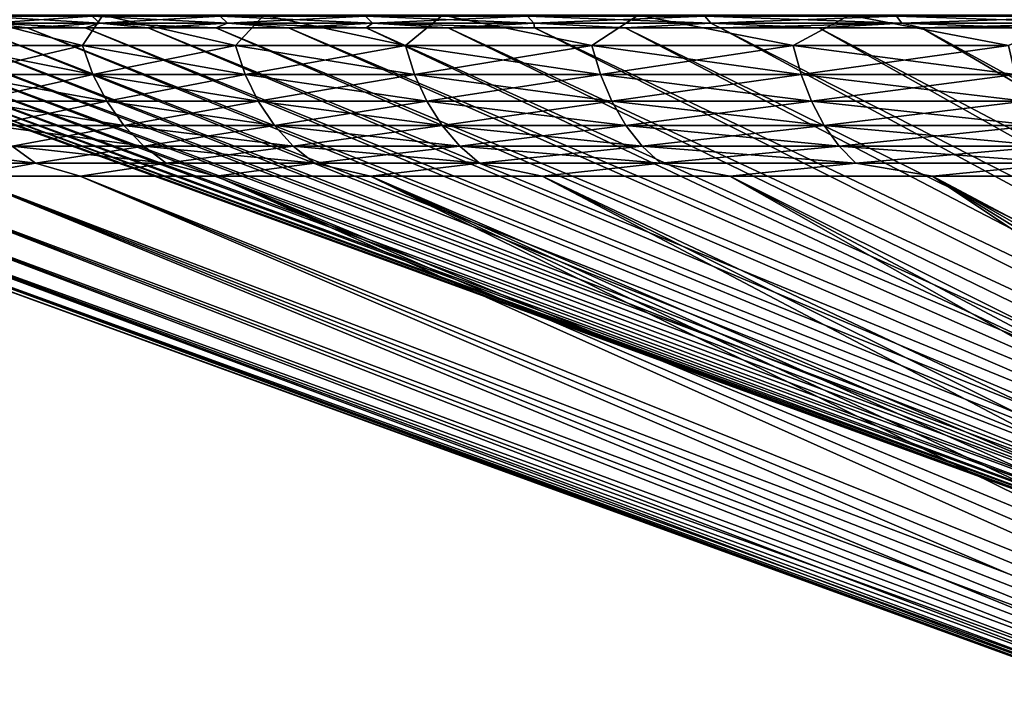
# Model space of a CAD drawing. Header units: metres. Extents: x -109 to 109, y -78 to 121.
# Tile 278 of 656: x -103.94 to -94.58, y 109.99 to 116.52. Entities that reach past the tile are written whole.
import ezdxf

# ---------------------------------------------------------------- set-up
doc = ezdxf.new("R2010")
doc.units = ezdxf.units.M
doc.layers.add('solid_508554_SW0001', color=7, linetype='CONTINUOUS')

msp = doc.modelspace()

# ---------------------------------------------------------------- linework, layer by layer
at = {"layer": 'solid_508554_SW0001'}
for points in [[(-104.617134, 116.274529, -46.757008), (-104.491623, 116.562782, -47.148308), (-103.338509, 116.274529, -48.971645)], [(-103.338509, 116.274529, -15.028354), (-104.491623, 116.562782, -16.851694), (-104.617134, 116.274529, -17.24299)], [(-103.338509, 116.274529, -48.971645), (-104.491623, 116.562782, -47.148308), (-103.145081, 116.562782, -49.408096)], [(-103.338509, 116.274529, -15.028354), (-103.145081, 116.562782, -14.591904), (-104.491623, 116.562782, -16.851694)], [(-104.212578, 116.486053, -20.192776), (-104.288422, 116.550484, -20.16046), (-103.245628, 116.550484, -17.962812)], [(-103.172623, 116.486053, -45.998875), (-103.245628, 116.550484, -46.037186), (-104.288422, 116.550484, -43.839539)], [(-104.212578, 116.486053, -43.807224), (-103.172623, 116.486053, -45.998875), (-104.288422, 116.550484, -43.839539)], [(-103.172623, 116.486053, -18.001127), (-104.212578, 116.486053, -20.192776), (-103.245628, 116.550484, -17.962812)], [(-103.338509, 116.274529, -48.971645), (-103.145081, 116.562782, -49.408096), (-101.885834, 116.274529, -51.076214)], [(-101.885834, 116.274529, -12.923785), (-103.145081, 116.562782, -14.591904), (-103.338509, 116.274529, -15.028354)], [(-103.172623, 116.486053, -18.001127), (-103.245628, 116.550484, -17.962812), (-102.029373, 116.550484, -15.856202)], [(-101.959694, 116.486053, -48.099735), (-102.029373, 116.550484, -48.143799), (-103.245628, 116.550484, -46.037186)], [(-103.172623, 116.486053, -45.998875), (-101.959694, 116.486053, -48.099735), (-103.245628, 116.550484, -46.037186)], [(-101.959694, 116.486053, -15.900266), (-103.172623, 116.486053, -18.001127), (-102.029373, 116.550484, -15.856202)], [(-101.885834, 116.274529, -51.076214), (-103.145081, 116.562782, -49.408096), (-101.616524, 116.562782, -51.548969)], [(-101.885834, 116.274529, -12.923785), (-101.616524, 116.562782, -12.451031), (-103.145081, 116.562782, -14.591904)], [(-101.959694, 116.486053, -15.900266), (-102.029373, 116.550484, -15.856202), (-100.647552, 116.550484, -13.85429)], [(-100.581642, 116.486053, -50.09618), (-100.647552, 116.550484, -50.14571), (-102.029373, 116.550484, -48.143799)], [(-101.959694, 116.486053, -48.099735), (-100.581642, 116.486053, -50.09618), (-102.029373, 116.550484, -48.143799)], [(-100.581642, 116.486053, -13.903818), (-101.959694, 116.486053, -15.900266), (-100.647552, 116.550484, -13.85429)], [(-101.885834, 116.274529, -51.076214), (-101.616524, 116.562782, -51.548969), (-100.268517, 116.274529, -53.057068)], [(-100.268517, 116.274529, -10.942932), (-101.616524, 116.562782, -12.451031), (-101.885834, 116.274529, -12.923785)], [(-100.268517, 116.274529, -53.057068), (-101.616524, 116.562782, -51.548969), (-99.916397, 116.562782, -53.556309)], [(-100.268517, 116.274529, -10.942932), (-99.916397, 116.562782, -10.443691), (-101.616524, 116.562782, -12.451031)], [(-100.581642, 116.486053, -13.903818), (-100.647552, 116.550484, -13.85429), (-99.109131, 116.550484, -11.97006)], [(-99.047417, 116.486053, -51.975269), (-99.109131, 116.550484, -52.029938), (-100.647552, 116.550484, -50.14571)], [(-100.581642, 116.486053, -50.09618), (-99.047417, 116.486053, -51.975269), (-100.647552, 116.550484, -50.14571)], [(-99.047417, 116.486053, -12.024732), (-100.581642, 116.486053, -13.903818), (-99.109131, 116.550484, -11.97006)], [(-100.268517, 116.274529, -53.057068), (-99.916397, 116.562782, -53.556309), (-98.497055, 116.274529, -54.901356)], [(-98.497055, 116.274529, -9.098643), (-99.916397, 116.562782, -10.443691), (-100.268517, 116.274529, -10.942932)], [(-98.497055, 116.274529, -54.901356), (-99.916397, 116.562782, -53.556309), (-98.056313, 116.562782, -55.416397)], [(-98.497055, 116.274529, -9.098643), (-98.056313, 116.562782, -8.583604), (-99.916397, 116.562782, -10.443691)], [(-99.047417, 116.486053, -12.024732), (-99.109131, 116.550484, -11.97006), (-97.424072, 116.550484, -10.215733)], [(-97.366959, 116.486053, -53.724808), (-97.424072, 116.550484, -53.784267), (-99.109131, 116.550484, -52.029938)], [(-99.047417, 116.486053, -51.975269), (-97.366959, 116.486053, -53.724808), (-99.109131, 116.550484, -52.029938)], [(-97.366959, 116.486053, -10.275192), (-99.047417, 116.486053, -12.024732), (-97.424072, 116.550484, -10.215733)], [(-98.497055, 116.274529, -54.901356), (-98.056313, 116.562782, -55.416397), (-96.582932, 116.274529, -56.597122)], [(-96.582932, 116.274529, -7.402878), (-98.056313, 116.562782, -8.583604), (-98.497055, 116.274529, -9.098643)], [(-96.582932, 116.274529, -56.597122), (-98.056313, 116.562782, -55.416397), (-96.048981, 116.562782, -57.11652)], [(-96.582932, 116.274529, -7.402878), (-96.048973, 116.562782, -6.883481), (-98.056313, 116.562782, -8.583604)], [(-97.366959, 116.486053, -10.275192), (-97.424072, 116.550484, -10.215733), (-95.603317, 116.550484, -8.602684)], [(-95.551178, 116.486053, -55.333454), (-95.603317, 116.550484, -55.397316), (-97.424072, 116.550484, -53.784267)], [(-97.366959, 116.486053, -53.724808), (-95.551178, 116.486053, -55.333454), (-97.424072, 116.550484, -53.784267)], [(-95.551178, 116.486053, -8.666546), (-97.366959, 116.486053, -10.275192), (-95.603317, 116.550484, -8.602684)], [(-96.582932, 116.274529, -56.597122), (-96.048981, 116.562782, -57.11652), (-94.538559, 116.274529, -58.133366)], [(-94.538559, 116.274529, -5.866634), (-96.048973, 116.562782, -6.883481), (-96.582932, 116.274529, -7.402878)], [(-94.538559, 116.274529, -58.133366), (-96.048981, 116.562782, -57.11652), (-93.908104, 116.562782, -58.645077)], [(-94.538559, 116.274529, -5.866634), (-93.908104, 116.562782, -5.354924), (-96.048973, 116.562782, -6.883481)], [(-95.551178, 116.486053, -8.666546), (-95.603317, 116.550484, -8.602684), (-93.658669, 116.550484, -7.141376)], [(-93.611839, 116.486053, -56.790775), (-93.658669, 116.550484, -56.858624), (-95.603317, 116.550484, -55.397316)], [(-95.551178, 116.486053, -55.333454), (-93.611839, 116.486053, -56.790775), (-95.603317, 116.550484, -55.397316)], [(-93.611839, 116.486053, -7.209227), (-95.551178, 116.486053, -8.666546), (-93.658669, 116.550484, -7.141376)], [(-106.529091, 116.440231, -32), (-92.692215, 111.404022, -32), (-92.672714, 111.404022, -32.794502)], [(-106.502029, 116.440231, -33.274456), (-106.529091, 116.440231, -32), (-92.672714, 111.404022, -32.794502)], [(-106.502029, 116.440231, -30.725546), (-92.692215, 111.404022, -32), (-106.529091, 116.440231, -32)], [(-106.420906, 116.440231, -34.546623), (-106.502029, 116.440231, -33.274456), (-92.672714, 111.404022, -32.794502)], [(-106.502029, 116.440231, -30.725546), (-92.672714, 111.404022, -31.205498), (-92.692215, 111.404022, -32)], [(-106.502029, 116.440231, -30.725546), (-106.420906, 116.440231, -29.453379), (-92.672714, 111.404022, -31.205498)], [(-106.420906, 116.440231, -34.546623), (-92.672714, 111.404022, -32.794502), (-92.61425, 111.404022, -33.587101)], [(-106.285866, 116.440231, -35.814209), (-106.420906, 116.440231, -34.546623), (-92.61425, 111.404022, -33.587101)], [(-106.420906, 116.440231, -29.453379), (-92.61425, 111.404022, -30.412899), (-92.672714, 111.404022, -31.205498)], [(-106.420906, 116.440231, -29.453379), (-106.285866, 116.440231, -28.185793), (-92.61425, 111.404022, -30.412899)], [(-106.285866, 116.440231, -35.814209), (-92.61425, 111.404022, -33.587101), (-92.51696, 111.404022, -34.375881)], [(-106.097153, 116.440231, -37.074921), (-106.285866, 116.440231, -35.814209), (-92.51696, 111.404022, -34.375881)], [(-106.285866, 116.440231, -28.185793), (-92.516968, 111.404022, -29.624121), (-92.61425, 111.404022, -30.412899)], [(-106.285866, 116.440231, -28.185793), (-106.097153, 116.440231, -26.925081), (-92.516968, 111.404022, -29.624121)], [(-106.097153, 116.440231, -37.074921), (-92.51696, 111.404022, -34.375881), (-92.381088, 111.404022, -35.158932)], [(-105.855095, 116.440231, -38.326485), (-106.097153, 116.440231, -37.074921), (-92.381088, 111.404022, -35.158932)], [(-106.097153, 116.440231, -26.925081), (-92.381096, 111.404022, -28.841068), (-92.516968, 111.404022, -29.624121)], [(-106.097153, 116.440231, -26.925081), (-105.855095, 116.440231, -25.673515), (-92.381096, 111.404022, -28.841068)], [(-105.855095, 116.440231, -38.326485), (-92.381088, 111.404022, -35.158932), (-92.206963, 111.404022, -35.934372)], [(-105.560143, 116.440231, -39.56665), (-105.855095, 116.440231, -38.326485), (-92.206963, 111.404022, -35.934372)], [(-105.855095, 116.440231, -25.673515), (-92.206963, 111.404022, -28.065626), (-92.381096, 111.404022, -28.841068)], [(-105.855095, 116.440231, -25.673515), (-105.560143, 116.440231, -24.433352), (-92.206963, 111.404022, -28.065626)], [(-105.560143, 116.440231, -39.56665), (-92.206963, 111.404022, -35.934372), (-91.994995, 111.404022, -36.700336)], [(-105.212822, 116.440231, -40.793182), (-105.560143, 116.440231, -39.56665), (-91.994995, 111.404022, -36.700336)], [(-105.560143, 116.440231, -24.433352), (-91.994995, 111.404022, -27.299665), (-92.206963, 111.404022, -28.065626)], [(-105.560143, 116.440231, -24.433352), (-105.212822, 116.440231, -23.206825), (-91.994995, 111.404022, -27.299665)], [(-105.212822, 116.440231, -40.793182), (-91.994995, 111.404022, -36.700336), (-91.745697, 111.404022, -37.454975)], [(-104.813759, 116.440231, -42.00386), (-105.212822, 116.440231, -40.793182), (-91.745697, 111.404022, -37.454975)], [(-105.212822, 116.440231, -23.206825), (-104.813759, 116.440231, -21.996141), (-91.994995, 111.404022, -27.299665)], [(-104.36367, 116.440231, -43.19651), (-104.813759, 116.440231, -42.00386), (-91.745697, 111.404022, -37.454975)], [(-104.813759, 116.440231, -21.996141), (-91.745697, 111.404022, -26.545025), (-91.994995, 111.404022, -27.299665)], [(-104.813759, 116.440231, -21.996141), (-104.36367, 116.440231, -20.803482), (-91.745697, 111.404022, -26.545025)], [(-104.212578, 116.486053, -43.807224), (-104.36367, 116.440231, -43.19651), (-103.86338, 116.440231, -44.36898)], [(-104.212578, 116.486053, -20.192776), (-103.863373, 116.440231, -19.631001), (-104.36367, 116.440231, -20.803482)], [(-104.36367, 116.440231, -43.19651), (-91.745697, 111.404022, -37.454975), (-91.459663, 111.404022, -38.196476)], [(-103.86338, 116.440231, -44.36898), (-104.36367, 116.440231, -43.19651), (-91.459663, 111.404022, -38.196476)], [(-104.36367, 116.440231, -20.803482), (-91.459671, 111.404022, -25.803526), (-91.745697, 111.404022, -26.545025)], [(-104.36367, 116.440231, -20.803482), (-103.863373, 116.440231, -19.631001), (-91.459671, 111.404022, -25.803526)], [(-104.212578, 116.486053, -43.807224), (-103.86338, 116.440231, -44.36898), (-103.313766, 116.440231, -45.519169)], [(-104.212578, 116.486053, -43.807224), (-103.313766, 116.440231, -45.519169), (-103.172623, 116.486053, -45.998875)], [(-103.172623, 116.486053, -18.001127), (-103.863373, 116.440231, -19.631001), (-104.212578, 116.486053, -20.192776)], [(-103.86338, 116.440231, -44.36898), (-91.459663, 111.404022, -38.196476), (-91.137604, 111.404022, -38.923046)], [(-103.313766, 116.440231, -45.519169), (-103.86338, 116.440231, -44.36898), (-91.137604, 111.404022, -38.923046)], [(-103.172623, 116.486053, -18.001127), (-103.313759, 116.440231, -18.48081), (-103.863373, 116.440231, -19.631001)], [(-103.863373, 116.440231, -19.631001), (-91.137604, 111.404022, -25.076956), (-91.459671, 111.404022, -25.803526)], [(-103.863373, 116.440231, -19.631001), (-103.313759, 116.440231, -18.48081), (-91.137604, 111.404022, -25.076956)], [(-103.172623, 116.486053, -45.998875), (-103.313766, 116.440231, -45.519169), (-102.715836, 116.440231, -46.645)], [(-103.313766, 116.440231, -45.519169), (-91.137604, 111.404022, -38.923046), (-90.780273, 111.404022, -39.632938)], [(-102.715836, 116.440231, -46.645), (-103.313766, 116.440231, -45.519169), (-90.780273, 111.404022, -39.632938)], [(-103.172623, 116.486053, -18.001127), (-102.715828, 116.440231, -17.354982), (-103.313759, 116.440231, -18.48081)], [(-103.313759, 116.440231, -18.48081), (-90.780273, 111.404022, -24.367064), (-91.137604, 111.404022, -25.076956)], [(-103.313759, 116.440231, -18.48081), (-102.715828, 116.440231, -17.354982), (-90.780273, 111.404022, -24.367064)], [(-103.172623, 116.486053, -45.998875), (-102.715836, 116.440231, -46.645), (-102.070656, 116.440231, -47.744446)], [(-103.172623, 116.486053, -45.998875), (-102.070656, 116.440231, -47.744446), (-101.959694, 116.486053, -48.099735)], [(-101.959694, 116.486053, -15.900266), (-102.715828, 116.440231, -17.354982), (-103.172623, 116.486053, -18.001127)], [(-102.715836, 116.440231, -46.645), (-90.780273, 111.404022, -39.632938), (-90.388542, 111.404022, -40.32444)], [(-102.070656, 116.440231, -47.744446), (-102.715836, 116.440231, -46.645), (-90.388542, 111.404022, -40.32444)], [(-101.959694, 116.486053, -15.900266), (-102.070656, 116.440231, -16.255547), (-102.715828, 116.440231, -17.354982)], [(-102.715828, 116.440231, -17.354982), (-90.388542, 111.404022, -23.67556), (-90.780273, 111.404022, -24.367064)], [(-102.715828, 116.440231, -17.354982), (-102.070656, 116.440231, -16.255547), (-90.388542, 111.404022, -23.67556)], [(-101.959694, 116.486053, -48.099735), (-102.070656, 116.440231, -47.744446), (-101.379395, 116.440231, -48.815525)], [(-101.959694, 116.486053, -15.900266), (-101.379395, 116.440231, -15.184482), (-102.070656, 116.440231, -16.255547)], [(-102.070656, 116.440231, -47.744446), (-90.388542, 111.404022, -40.32444), (-89.963356, 111.404022, -40.995892)], [(-101.379395, 116.440231, -48.815525), (-102.070656, 116.440231, -47.744446), (-89.963356, 111.404022, -40.995892)], [(-102.070656, 116.440231, -16.255547), (-89.963356, 111.404022, -23.004108), (-90.388542, 111.404022, -23.67556)], [(-102.070656, 116.440231, -16.255547), (-101.379395, 116.440231, -15.184482), (-89.963356, 111.404022, -23.004108)], [(-101.959694, 116.486053, -48.099735), (-101.379395, 116.440231, -48.815525), (-100.643295, 116.440231, -49.856297)], [(-101.959694, 116.486053, -48.099735), (-100.643295, 116.440231, -49.856297), (-100.581642, 116.486053, -50.09618)], [(-100.581642, 116.486053, -13.903818), (-101.379395, 116.440231, -15.184482), (-101.959694, 116.486053, -15.900266)], [(-100.581642, 116.486053, -13.903818), (-100.643311, 116.440231, -14.143719), (-101.379395, 116.440231, -15.184482)], [(-101.379395, 116.440231, -48.815525), (-89.963356, 111.404022, -40.995892), (-89.50573, 111.404022, -41.645672)], [(-100.643295, 116.440231, -49.856297), (-101.379395, 116.440231, -48.815525), (-89.50573, 111.404022, -41.645672)], [(-101.379395, 116.440231, -15.184482), (-100.643311, 116.440231, -14.143719), (-89.963356, 111.404022, -23.004108)], [(-100.581642, 116.486053, -13.903818), (-99.863708, 116.440231, -13.135133), (-100.643311, 116.440231, -14.143719)], [(-100.643311, 116.440231, -14.143719), (-89.50573, 111.404022, -22.35433), (-89.963356, 111.404022, -23.004108)], [(-100.643311, 116.440231, -14.143719), (-99.863708, 116.440231, -13.135133), (-89.50573, 111.404022, -22.35433)], [(-100.581642, 116.486053, -50.09618), (-100.643295, 116.440231, -49.856297), (-99.863693, 116.440231, -50.864891)], [(-99.863693, 116.440231, -50.864891), (-100.643295, 116.440231, -49.856297), (-89.50573, 111.404022, -41.645672)], [(-100.581642, 116.486053, -50.09618), (-99.863693, 116.440231, -50.864891), (-99.041985, 116.440231, -51.839481)], [(-100.581642, 116.486053, -50.09618), (-99.041985, 116.440231, -51.839481), (-99.047417, 116.486053, -51.975269)], [(-99.047417, 116.486053, -12.024732), (-99.863708, 116.440231, -13.135133), (-100.581642, 116.486053, -13.903818)], [(-99.047417, 116.486053, -12.024732), (-99.042007, 116.440231, -12.160543), (-99.863708, 116.440231, -13.135133)], [(-99.863708, 116.440231, -13.135133), (-89.016769, 111.404022, -21.727787), (-89.50573, 111.404022, -22.35433)], [(-99.863708, 116.440231, -13.135133), (-99.042007, 116.440231, -12.160543), (-89.016769, 111.404022, -21.727787)], [(-99.863693, 116.440231, -50.864891), (-89.50573, 111.404022, -41.645672), (-89.016769, 111.404022, -42.272213)], [(-99.041985, 116.440231, -51.839481), (-99.863693, 116.440231, -50.864891), (-89.016769, 111.404022, -42.272213)], [(-99.047417, 116.486053, -51.975269), (-99.041985, 116.440231, -51.839481), (-98.179665, 116.440231, -52.778309)], [(-99.047417, 116.486053, -51.975269), (-98.179665, 116.440231, -52.778309), (-97.366959, 116.486053, -53.724808)], [(-99.047417, 116.486053, -12.024732), (-98.17968, 116.440231, -11.221706), (-99.042007, 116.440231, -12.160543)], [(-97.366959, 116.486053, -10.275192), (-98.17968, 116.440231, -11.221706), (-99.047417, 116.486053, -12.024732)], [(-99.042007, 116.440231, -12.160543), (-88.497665, 111.404022, -21.125994), (-89.016769, 111.404022, -21.727787)], [(-99.042007, 116.440231, -12.160543), (-98.17968, 116.440231, -11.221706), (-88.497665, 111.404022, -21.125994)], [(-99.041985, 116.440231, -51.839481), (-89.016769, 111.404022, -42.272213), (-88.497665, 111.404022, -42.874008)], [(-98.179665, 116.440231, -52.778309), (-99.041985, 116.440231, -51.839481), (-88.497665, 111.404022, -42.874008)], [(-97.366959, 116.486053, -10.275192), (-97.27829, 116.440231, -10.320314), (-98.17968, 116.440231, -11.221706)], [(-98.17968, 116.440231, -11.221706), (-87.949654, 111.404022, -20.550396), (-88.497665, 111.404022, -21.125994)], [(-98.17968, 116.440231, -11.221706), (-97.27829, 116.440231, -10.320314), (-87.949654, 111.404022, -20.550396)], [(-97.366959, 116.486053, -53.724808), (-98.179665, 116.440231, -52.778309), (-97.278282, 116.440231, -53.679695)], [(-98.179665, 116.440231, -52.778309), (-88.497665, 111.404022, -42.874008), (-87.949646, 111.404022, -43.449604)], [(-97.278282, 116.440231, -53.679695), (-98.179665, 116.440231, -52.778309), (-87.949646, 111.404022, -43.449604)], [(-97.366959, 116.486053, -53.724808), (-97.278282, 116.440231, -53.679695), (-96.339447, 116.440231, -54.542011)], [(-97.366959, 116.486053, -53.724808), (-96.339447, 116.440231, -54.542011), (-95.551178, 116.486053, -55.333454)], [(-95.551178, 116.486053, -8.666546), (-97.27829, 116.440231, -10.320314), (-97.366959, 116.486053, -10.275192)], [(-95.551178, 116.486053, -8.666546), (-96.339455, 116.440231, -9.457993), (-97.27829, 116.440231, -10.320314)], [(-97.27829, 116.440231, -10.320314), (-87.374054, 111.404022, -20.002378), (-87.949654, 111.404022, -20.550396)], [(-97.27829, 116.440231, -10.320314), (-96.339455, 116.440231, -9.457993), (-87.374054, 111.404022, -20.002378)], [(-97.278282, 116.440231, -53.679695), (-87.949646, 111.404022, -43.449604), (-87.374054, 111.404022, -43.997623)], [(-96.339447, 116.440231, -54.542011), (-97.278282, 116.440231, -53.679695), (-87.374054, 111.404022, -43.997623)], [(-95.551178, 116.486053, -8.666546), (-95.364868, 116.440231, -8.636294), (-96.339455, 116.440231, -9.457993)], [(-96.339455, 116.440231, -9.457993), (-86.772255, 111.404022, -19.483263), (-87.374054, 111.404022, -20.002378)], [(-96.339455, 116.440231, -9.457993), (-95.364868, 116.440231, -8.636294), (-86.772255, 111.404022, -19.483263)], [(-95.551178, 116.486053, -55.333454), (-96.339447, 116.440231, -54.542011), (-95.364868, 116.440231, -55.363708)], [(-96.339447, 116.440231, -54.542011), (-87.374054, 111.404022, -43.997623), (-86.772255, 111.404022, -44.516735)], [(-95.364868, 116.440231, -55.363708), (-96.339447, 116.440231, -54.542011), (-86.772255, 111.404022, -44.516735)], [(-95.551178, 116.486053, -55.333454), (-95.364868, 116.440231, -55.363708), (-94.356285, 116.440231, -56.143307)], [(-95.551178, 116.486053, -55.333454), (-94.356285, 116.440231, -56.143307), (-93.611839, 116.486053, -56.790775)], [(-93.611839, 116.486053, -7.209227), (-95.364868, 116.440231, -8.636294), (-95.551178, 116.486053, -8.666546)], [(-93.611839, 116.486053, -7.209227), (-94.356293, 116.440231, -7.8567), (-95.364868, 116.440231, -8.636294)], [(-95.364868, 116.440231, -55.363708), (-86.772255, 111.404022, -44.516735), (-86.145706, 111.404022, -45.005699)], [(-94.356285, 116.440231, -56.143307), (-95.364868, 116.440231, -55.363708), (-86.145706, 111.404022, -45.005699)], [(-95.364868, 116.440231, -8.636294), (-86.145714, 111.404022, -18.994301), (-86.772255, 111.404022, -19.483263)], [(-95.364868, 116.440231, -8.636294), (-94.356293, 116.440231, -7.8567), (-86.145714, 111.404022, -18.994301)], [(-104.617134, 116.274529, -17.24299), (-104.514381, 115.998726, -17.296917), (-103.240433, 115.998726, -15.090374)], [(-103.338509, 116.274529, -15.028354), (-104.617134, 116.274529, -17.24299), (-103.240433, 115.998726, -15.090374)], [(-104.617134, 116.274529, -46.757008), (-103.338509, 116.274529, -48.971645), (-104.514381, 115.998726, -46.703083)], [(-103.338509, 116.274529, -48.971645), (-103.240433, 115.998726, -48.909626), (-104.514381, 115.998726, -46.703083)], [(-103.338509, 116.274529, -15.028354), (-103.240433, 115.998726, -15.090374), (-101.79306, 115.998726, -12.993496)], [(-101.885834, 116.274529, -12.923785), (-103.338509, 116.274529, -15.028354), (-101.79306, 115.998726, -12.993496)], [(-103.338509, 116.274529, -48.971645), (-101.885834, 116.274529, -51.076214), (-103.240433, 115.998726, -48.909626)], [(-101.885834, 116.274529, -51.076214), (-101.79306, 115.998726, -51.006504), (-103.240433, 115.998726, -48.909626)], [(-101.885834, 116.274529, -12.923785), (-101.79306, 115.998726, -12.993496), (-100.181656, 115.998726, -11.019882)], [(-100.268517, 116.274529, -10.942932), (-101.885834, 116.274529, -12.923785), (-100.181656, 115.998726, -11.019882)], [(-101.885834, 116.274529, -51.076214), (-100.268517, 116.274529, -53.057068), (-101.79306, 115.998726, -51.006504)], [(-100.268517, 116.274529, -53.057068), (-100.181656, 115.998726, -52.980118), (-101.79306, 115.998726, -51.006504)], [(-100.268517, 116.274529, -10.942932), (-100.181656, 115.998726, -11.019882), (-98.416664, 115.998726, -9.182332)], [(-98.497055, 116.274529, -9.098643), (-100.268517, 116.274529, -10.942932), (-98.416664, 115.998726, -9.182332)], [(-100.268517, 116.274529, -53.057068), (-98.497055, 116.274529, -54.901356), (-100.181656, 115.998726, -52.980118)], [(-98.497055, 116.274529, -54.901356), (-98.416664, 115.998726, -54.817669), (-100.181656, 115.998726, -52.980118)], [(-98.497055, 116.274529, -9.098643), (-98.416664, 115.998726, -9.182332), (-96.509537, 115.998726, -7.492764)], [(-96.582932, 116.274529, -7.402878), (-98.497055, 116.274529, -9.098643), (-96.509537, 115.998726, -7.492764)], [(-98.497055, 116.274529, -54.901356), (-96.582932, 116.274529, -56.597122), (-98.416664, 115.998726, -54.817669)], [(-96.582932, 116.274529, -56.597122), (-96.509537, 115.998726, -56.507236), (-98.416664, 115.998726, -54.817669)], [(-96.582932, 116.274529, -7.402878), (-96.509537, 115.998726, -7.492764), (-94.472641, 115.998726, -5.962134)], [(-94.538559, 116.274529, -5.866634), (-96.582932, 116.274529, -7.402878), (-94.472641, 115.998726, -5.962134)], [(-96.582932, 116.274529, -56.597122), (-94.538559, 116.274529, -58.133366), (-96.509537, 115.998726, -56.507236)], [(-94.538559, 116.274529, -58.133366), (-94.472641, 115.998726, -58.037865), (-96.509537, 115.998726, -56.507236)], [(-104.514381, 115.998726, -17.296917), (-104.37635, 115.743324, -17.369364), (-103.108681, 115.743324, -15.173692)], [(-103.240433, 115.998726, -15.090374), (-104.514381, 115.998726, -17.296917), (-103.108681, 115.743324, -15.173692)], [(-104.514381, 115.998726, -46.703083), (-103.240433, 115.998726, -48.909626), (-104.37635, 115.743324, -46.630638)], [(-103.240433, 115.998726, -48.909626), (-103.108681, 115.743324, -48.826309), (-104.37635, 115.743324, -46.630638)], [(-103.240433, 115.998726, -15.090374), (-103.108681, 115.743324, -15.173692), (-101.668442, 115.743324, -13.087145)], [(-101.79306, 115.998726, -12.993496), (-103.240433, 115.998726, -15.090374), (-101.668442, 115.743324, -13.087145)], [(-103.240433, 115.998726, -48.909626), (-101.79306, 115.998726, -51.006504), (-103.108681, 115.743324, -48.826309)], [(-101.79306, 115.998726, -51.006504), (-101.668442, 115.743324, -50.912853), (-103.108681, 115.743324, -48.826309)], [(-101.79306, 115.998726, -12.993496), (-101.668442, 115.743324, -13.087145), (-100.064972, 115.743324, -11.123256)], [(-100.181656, 115.998726, -11.019882), (-101.79306, 115.998726, -12.993496), (-100.064972, 115.743324, -11.123256)], [(-101.79306, 115.998726, -51.006504), (-100.181656, 115.998726, -52.980118), (-101.668442, 115.743324, -50.912853)], [(-100.181656, 115.998726, -52.980118), (-100.064972, 115.743324, -52.876743), (-101.668442, 115.743324, -50.912853)], [(-100.181656, 115.998726, -11.019882), (-100.064972, 115.743324, -11.123256), (-98.308678, 115.743324, -9.294761)], [(-98.416664, 115.998726, -9.182332), (-100.181656, 115.998726, -11.019882), (-98.308678, 115.743324, -9.294761)], [(-100.181656, 115.998726, -52.980118), (-98.416664, 115.998726, -54.817669), (-100.064972, 115.743324, -52.876743)], [(-98.416664, 115.998726, -54.817669), (-98.308678, 115.743324, -54.705238), (-100.064972, 115.743324, -52.876743)], [(-98.416664, 115.998726, -9.182332), (-98.308678, 115.743324, -9.294761), (-96.41095, 115.743324, -7.613517)], [(-96.509537, 115.998726, -7.492764), (-98.416664, 115.998726, -9.182332), (-96.41095, 115.743324, -7.613517)], [(-98.416664, 115.998726, -54.817669), (-96.509537, 115.998726, -56.507236), (-98.308678, 115.743324, -54.705238)], [(-96.509537, 115.998726, -56.507236), (-96.41095, 115.743324, -56.386482), (-98.308678, 115.743324, -54.705238)], [(-96.509537, 115.998726, -7.492764), (-96.41095, 115.743324, -7.613517), (-94.384087, 115.743324, -6.090429)], [(-94.472641, 115.998726, -5.962134), (-96.509537, 115.998726, -7.492764), (-94.384087, 115.743324, -6.090429)], [(-96.509537, 115.998726, -56.507236), (-94.472641, 115.998726, -58.037865), (-96.41095, 115.743324, -56.386482)], [(-94.472641, 115.998726, -58.037865), (-94.384087, 115.743324, -57.909573), (-96.41095, 115.743324, -56.386482)], [(-104.37635, 115.743324, -17.369364), (-104.206123, 115.514038, -17.458706), (-102.94619, 115.514038, -15.276442)], [(-103.108681, 115.743324, -15.173692), (-104.37635, 115.743324, -17.369364), (-102.94619, 115.514038, -15.276442)], [(-104.37635, 115.743324, -46.630638), (-103.108681, 115.743324, -48.826309), (-104.206123, 115.514038, -46.541294)], [(-103.108681, 115.743324, -48.826309), (-102.94619, 115.514038, -48.723557), (-104.206123, 115.514038, -46.541294)], [(-103.108681, 115.743324, -15.173692), (-102.94619, 115.514038, -15.276442), (-101.514748, 115.514038, -13.202637)], [(-101.668442, 115.743324, -13.087145), (-103.108681, 115.743324, -15.173692), (-101.514748, 115.514038, -13.202637)], [(-103.108681, 115.743324, -48.826309), (-101.668442, 115.743324, -50.912853), (-102.94619, 115.514038, -48.723557)], [(-101.668442, 115.743324, -50.912853), (-101.514748, 115.514038, -50.797363), (-102.94619, 115.514038, -48.723557)], [(-101.668442, 115.743324, -13.087145), (-101.514748, 115.514038, -13.202637), (-99.921074, 115.514038, -11.25074)], [(-100.064972, 115.743324, -11.123256), (-101.668442, 115.743324, -13.087145), (-99.921074, 115.514038, -11.25074)], [(-101.668442, 115.743324, -50.912853), (-100.064972, 115.743324, -52.876743), (-101.514748, 115.514038, -50.797363)], [(-100.064972, 115.743324, -52.876743), (-99.921074, 115.514038, -52.74926), (-101.514748, 115.514038, -50.797363)], [(-100.064972, 115.743324, -11.123256), (-99.921074, 115.514038, -11.25074), (-98.175507, 115.514038, -9.433411)], [(-98.308678, 115.743324, -9.294761), (-100.064972, 115.743324, -11.123256), (-98.175507, 115.514038, -9.433411)], [(-100.064972, 115.743324, -52.876743), (-98.308678, 115.743324, -54.705238), (-99.921074, 115.514038, -52.74926)], [(-98.308678, 115.743324, -54.705238), (-98.175507, 115.514038, -54.566589), (-99.921074, 115.514038, -52.74926)], [(-98.308678, 115.743324, -9.294761), (-98.175507, 115.514038, -9.433411), (-96.28936, 115.514038, -7.762434)], [(-96.41095, 115.743324, -7.613517), (-98.308678, 115.743324, -9.294761), (-96.28936, 115.514038, -7.762434)], [(-98.308678, 115.743324, -54.705238), (-96.41095, 115.743324, -56.386482), (-98.175507, 115.514038, -54.566589)], [(-96.41095, 115.743324, -56.386482), (-96.28936, 115.514038, -56.237568), (-98.175507, 115.514038, -54.566589)], [(-96.41095, 115.743324, -7.613517), (-96.28936, 115.514038, -7.762434), (-94.274879, 115.514038, -6.248646)], [(-94.384087, 115.743324, -6.090429), (-96.41095, 115.743324, -7.613517), (-94.274879, 115.514038, -6.248646)], [(-96.41095, 115.743324, -56.386482), (-94.384087, 115.743324, -57.909573), (-96.28936, 115.514038, -56.237568)], [(-94.384087, 115.743324, -57.909573), (-94.274879, 115.514038, -57.751354), (-96.28936, 115.514038, -56.237568)], [(-104.206123, 115.514038, -17.458706), (-104.007507, 115.315994, -17.562944), (-102.756615, 115.315994, -15.396325)], [(-102.94619, 115.514038, -15.276442), (-104.206123, 115.514038, -17.458706), (-102.756615, 115.315994, -15.396325)], [(-104.206123, 115.514038, -46.541294), (-102.94619, 115.514038, -48.723557), (-104.007507, 115.315994, -46.437054)], [(-102.94619, 115.514038, -48.723557), (-102.756615, 115.315994, -48.603676), (-104.007507, 115.315994, -46.437054)], [(-102.94619, 115.514038, -15.276442), (-102.756615, 115.315994, -15.396325), (-101.335426, 115.315994, -13.337386)], [(-101.514748, 115.514038, -13.202637), (-102.94619, 115.514038, -15.276442), (-101.335426, 115.315994, -13.337386)], [(-102.94619, 115.514038, -48.723557), (-101.514748, 115.514038, -50.797363), (-102.756615, 115.315994, -48.603676)], [(-101.514748, 115.514038, -50.797363), (-101.335426, 115.315994, -50.662613), (-102.756615, 115.315994, -48.603676)], [(-101.514748, 115.514038, -13.202637), (-101.335426, 115.315994, -13.337386), (-99.753181, 115.315994, -11.399482)], [(-99.921074, 115.514038, -11.25074), (-101.514748, 115.514038, -13.202637), (-99.753181, 115.315994, -11.399482)], [(-101.514748, 115.514038, -50.797363), (-99.921074, 115.514038, -52.74926), (-101.335426, 115.315994, -50.662613)], [(-99.921074, 115.514038, -52.74926), (-99.753181, 115.315994, -52.600517), (-101.335426, 115.315994, -50.662613)], [(-99.921074, 115.514038, -11.25074), (-99.753181, 115.315994, -11.399482), (-98.020126, 115.315994, -9.595179)], [(-98.175507, 115.514038, -9.433411), (-99.921074, 115.514038, -11.25074), (-98.020126, 115.315994, -9.595179)], [(-99.921074, 115.514038, -52.74926), (-98.175507, 115.514038, -54.566589), (-99.753181, 115.315994, -52.600517)], [(-98.175507, 115.514038, -54.566589), (-98.020126, 115.315994, -54.404819), (-99.753181, 115.315994, -52.600517)], [(-98.175507, 115.514038, -9.433411), (-98.020126, 115.315994, -9.595179), (-96.147499, 115.315994, -7.936181)], [(-96.28936, 115.514038, -7.762434), (-98.175507, 115.514038, -9.433411), (-96.147499, 115.315994, -7.936181)], [(-98.175507, 115.514038, -54.566589), (-96.28936, 115.514038, -56.237568), (-98.020126, 115.315994, -54.404819)], [(-96.28936, 115.514038, -56.237568), (-96.147499, 115.315994, -56.06382), (-98.020126, 115.315994, -54.404819)], [(-96.28936, 115.514038, -7.762434), (-96.147499, 115.315994, -7.936181), (-94.147453, 115.315994, -6.433245)], [(-94.274879, 115.514038, -6.248646), (-96.28936, 115.514038, -7.762434), (-94.147453, 115.315994, -6.433245)], [(-96.28936, 115.514038, -56.237568), (-94.274879, 115.514038, -57.751354), (-96.147499, 115.315994, -56.06382)], [(-94.274879, 115.514038, -57.751354), (-94.147453, 115.315994, -57.566753), (-96.147499, 115.315994, -56.06382)], [(-105.080009, 115.315994, -19.823195), (-104.848785, 115.153641, -19.921711), (-103.784958, 115.153641, -17.679749)], [(-104.007507, 115.315994, -17.562944), (-105.080009, 115.315994, -19.823195), (-103.784958, 115.153641, -17.679749)], [(-104.007507, 115.315994, -46.437054), (-103.784958, 115.153641, -46.320251), (-104.848785, 115.153641, -44.078289)], [(-104.007507, 115.315994, -17.562944), (-103.784958, 115.153641, -17.679749), (-102.544182, 115.153641, -15.530657)], [(-102.756615, 115.315994, -15.396325), (-104.007507, 115.315994, -17.562944), (-102.544182, 115.153641, -15.530657)], [(-104.007507, 115.315994, -46.437054), (-102.756615, 115.315994, -48.603676), (-103.784958, 115.153641, -46.320251)], [(-102.756615, 115.315994, -48.603676), (-102.544182, 115.153641, -48.469341), (-103.784958, 115.153641, -46.320251)], [(-102.756615, 115.315994, -15.396325), (-102.544182, 115.153641, -15.530657), (-101.134499, 115.153641, -13.488376)], [(-101.335426, 115.315994, -13.337386), (-102.756615, 115.315994, -15.396325), (-101.134499, 115.153641, -13.488376)], [(-102.756615, 115.315994, -48.603676), (-101.335426, 115.315994, -50.662613), (-102.544182, 115.153641, -48.469341)], [(-101.335426, 115.315994, -50.662613), (-101.134499, 115.153641, -50.511623), (-102.544182, 115.153641, -48.469341)], [(-101.335426, 115.315994, -13.337386), (-101.134499, 115.153641, -13.488376), (-99.565048, 115.153641, -11.56615)], [(-99.753181, 115.315994, -11.399482), (-101.335426, 115.315994, -13.337386), (-99.565048, 115.153641, -11.56615)], [(-101.335426, 115.315994, -50.662613), (-99.753181, 115.315994, -52.600517), (-101.134499, 115.153641, -50.511623)], [(-99.753181, 115.315994, -52.600517), (-99.565048, 115.153641, -52.433849), (-101.134499, 115.153641, -50.511623)], [(-99.753181, 115.315994, -11.399482), (-99.565048, 115.153641, -11.56615), (-97.846016, 115.153641, -9.776445)], [(-98.020126, 115.315994, -9.595179), (-99.753181, 115.315994, -11.399482), (-97.846016, 115.153641, -9.776445)], [(-99.753181, 115.315994, -52.600517), (-98.020126, 115.315994, -54.404819), (-99.565048, 115.153641, -52.433849)], [(-98.020126, 115.315994, -54.404819), (-97.846016, 115.153641, -54.223553), (-99.565048, 115.153641, -52.433849)], [(-98.020126, 115.315994, -9.595179), (-97.846016, 115.153641, -9.776445), (-95.988541, 115.153641, -8.130869)], [(-96.147499, 115.315994, -7.936181), (-98.020126, 115.315994, -9.595179), (-95.988541, 115.153641, -8.130869)], [(-98.020126, 115.315994, -54.404819), (-96.147499, 115.315994, -56.06382), (-97.846016, 115.153641, -54.223553)], [(-96.147499, 115.315994, -56.06382), (-95.988541, 115.153641, -55.869129), (-97.846016, 115.153641, -54.223553)], [(-96.147499, 115.315994, -7.936181), (-95.988541, 115.153641, -8.130869), (-94.004677, 115.153641, -6.640093)], [(-94.147453, 115.315994, -6.433245), (-96.147499, 115.315994, -7.936181), (-94.004677, 115.153641, -6.640093)], [(-96.147499, 115.315994, -56.06382), (-94.147453, 115.315994, -57.566753), (-95.988541, 115.153641, -55.869129)], [(-94.147453, 115.315994, -57.566753), (-94.004677, 115.153641, -57.359905), (-95.988541, 115.153641, -55.869129)], [(-104.848785, 115.153641, -44.078289), (-103.784958, 115.153641, -46.320251), (-104.469681, 115.030693, -44.268581)], [(-103.784958, 115.153641, -17.679749), (-104.848785, 115.153641, -19.921711), (-104.469673, 115.030693, -19.731405)], [(-103.784958, 115.153641, -46.320251), (-103.361015, 115.030693, -46.536392), (-104.469681, 115.030693, -44.268581)], [(-103.784958, 115.153641, -17.679749), (-104.469673, 115.030693, -19.731405), (-103.361008, 115.030693, -17.463591)], [(-103.784958, 115.153641, -46.320251), (-102.544182, 115.153641, -48.469341), (-103.361015, 115.030693, -46.536392)], [(-102.544182, 115.153641, -15.530657), (-103.784958, 115.153641, -17.679749), (-103.361008, 115.030693, -17.463591)], [(-102.544182, 115.153641, -48.469341), (-102.068871, 115.030693, -48.704906), (-103.361015, 115.030693, -46.536392)], [(-102.544182, 115.153641, -15.530657), (-103.361008, 115.030693, -17.463591), (-102.068855, 115.030693, -15.295076)], [(-102.544182, 115.153641, -48.469341), (-101.134499, 115.153641, -50.511623), (-102.068871, 115.030693, -48.704906)], [(-101.134499, 115.153641, -13.488376), (-102.544182, 115.153641, -15.530657), (-102.068855, 115.030693, -15.295076)], [(-101.134499, 115.153641, -50.511623), (-100.602051, 115.030693, -50.759315), (-102.068871, 115.030693, -48.704906)], [(-101.134499, 115.153641, -13.488376), (-102.068855, 115.030693, -15.295076), (-100.602043, 115.030693, -13.240669)], [(-101.134499, 115.153641, -50.511623), (-99.565048, 115.153641, -52.433849), (-100.602051, 115.030693, -50.759315)], [(-99.565048, 115.153641, -11.56615), (-101.134499, 115.153641, -13.488376), (-100.602043, 115.030693, -13.240669)], [(-99.565048, 115.153641, -52.433849), (-98.970596, 115.030693, -52.685581), (-100.602051, 115.030693, -50.759315)], [(-99.565048, 115.153641, -11.56615), (-100.602043, 115.030693, -13.240669), (-98.970581, 115.030693, -11.314405)], [(-99.565048, 115.153641, -52.433849), (-97.846016, 115.153641, -54.223553), (-98.970596, 115.030693, -52.685581)], [(-97.846016, 115.153641, -9.776445), (-99.565048, 115.153641, -11.56615), (-98.970581, 115.030693, -11.314405)], [(-97.846016, 115.153641, -54.223553), (-97.185646, 115.030693, -54.470539), (-98.970596, 115.030693, -52.685581)], [(-97.846016, 115.153641, -9.776445), (-98.970581, 115.030693, -11.314405), (-97.185631, 115.030693, -9.529449)], [(-97.846016, 115.153641, -54.223553), (-95.988541, 115.153641, -55.869129), (-97.185646, 115.030693, -54.470539)], [(-95.988541, 115.153641, -8.130869), (-97.846016, 115.153641, -9.776445), (-97.185631, 115.030693, -9.529449)], [(-95.988541, 115.153641, -55.869129), (-95.259392, 115.030693, -56.101997), (-97.185646, 115.030693, -54.470539)], [(-95.988541, 115.153641, -8.130869), (-97.185631, 115.030693, -9.529449), (-95.259377, 115.030693, -7.897992)], [(-95.988541, 115.153641, -55.869129), (-94.004677, 115.153641, -57.359905), (-95.259392, 115.030693, -56.101997)], [(-94.004677, 115.153641, -6.640093), (-95.988541, 115.153641, -8.130869), (-95.259377, 115.030693, -7.897992)], [(-94.004677, 115.153641, -57.359905), (-93.204987, 115.030693, -57.568817), (-95.259392, 115.030693, -56.101997)], [(-94.004677, 115.153641, -6.640093), (-95.259377, 115.030693, -7.897992), (-93.204971, 115.030693, -6.431173)], [(-107.042114, 115.030693, -32), (-106.937805, 115.030693, -34.522068), (-93.205246, 109.994484, -32)], [(-93.185127, 109.994484, -31.180328), (-107.042114, 115.030693, -32), (-93.205246, 109.994484, -32)], [(-106.937805, 115.030693, -29.477913), (-107.042114, 115.030693, -32), (-93.185127, 109.994484, -31.180328)], [(-106.937805, 115.030693, -34.522068), (-93.185127, 109.994484, -32.81966), (-93.205246, 109.994484, -32)], [(-106.937805, 115.030693, -34.522068), (-93.124809, 109.994484, -33.637363), (-93.185127, 109.994484, -32.81966)], [(-106.937805, 115.030693, -34.522068), (-106.62558, 115.030693, -37.02697), (-93.124809, 109.994484, -33.637363)], [(-106.937805, 115.030693, -29.477913), (-93.124809, 109.994484, -30.362623), (-93.024445, 109.994484, -29.548853)], [(-106.625572, 115.030693, -26.973007), (-106.937805, 115.030693, -29.477913), (-93.024445, 109.994484, -29.548853)], [(-106.937805, 115.030693, -29.477913), (-93.185127, 109.994484, -31.180328), (-93.124809, 109.994484, -30.362623)], [(-106.62558, 115.030693, -37.02697), (-93.024445, 109.994484, -34.45113), (-93.124809, 109.994484, -33.637363)], [(-106.62558, 115.030693, -37.02697), (-92.88427, 109.994484, -35.259003), (-93.024445, 109.994484, -34.45113)], [(-106.62558, 115.030693, -37.02697), (-106.107559, 115.030693, -39.497566), (-92.88427, 109.994484, -35.259003)], [(-106.625572, 115.030693, -26.973007), (-92.884262, 109.994484, -28.740984), (-92.704613, 109.994484, -27.940962)], [(-106.107552, 115.030693, -24.502413), (-106.625572, 115.030693, -26.973007), (-92.704613, 109.994484, -27.940962)], [(-106.625572, 115.030693, -26.973007), (-93.024445, 109.994484, -29.548853), (-92.884262, 109.994484, -28.740984)], [(-106.107559, 115.030693, -39.497566), (-92.70462, 109.994484, -36.059025), (-92.88427, 109.994484, -35.259003)], [(-106.107559, 115.030693, -39.497566), (-92.485931, 109.994484, -36.84927), (-92.70462, 109.994484, -36.059025)], [(-106.107559, 115.030693, -39.497566), (-105.387283, 115.030693, -41.91695), (-92.485931, 109.994484, -36.84927)], [(-106.107552, 115.030693, -24.502413), (-92.704613, 109.994484, -27.940962), (-92.485924, 109.994484, -27.150719)], [(-105.387276, 115.030693, -22.083035), (-106.107552, 115.030693, -24.502413), (-92.485924, 109.994484, -27.150719)], [(-105.387283, 115.030693, -41.91695), (-92.228729, 109.994484, -37.627834), (-92.485931, 109.994484, -36.84927)], [(-105.387283, 115.030693, -41.91695), (-104.469681, 115.030693, -44.268581), (-92.228729, 109.994484, -37.627834)], [(-105.387276, 115.030693, -22.083035), (-92.228722, 109.994484, -26.372158), (-91.933632, 109.994484, -25.607157)], [(-104.469673, 115.030693, -19.731405), (-105.387276, 115.030693, -22.083035), (-91.933632, 109.994484, -25.607157)], [(-105.387276, 115.030693, -22.083035), (-92.485924, 109.994484, -27.150719), (-92.228722, 109.994484, -26.372158)], [(-104.469681, 115.030693, -44.268581), (-91.933632, 109.994484, -38.392838), (-92.228729, 109.994484, -37.627834)], [(-104.469681, 115.030693, -44.268581), (-91.601357, 109.994484, -39.142433), (-91.933632, 109.994484, -38.392838)], [(-104.469681, 115.030693, -44.268581), (-103.361015, 115.030693, -46.536392), (-91.601357, 109.994484, -39.142433)], [(-104.469673, 115.030693, -19.731405), (-91.601357, 109.994484, -24.857559), (-91.232697, 109.994484, -24.125172)], [(-103.361008, 115.030693, -17.463591), (-104.469673, 115.030693, -19.731405), (-91.232697, 109.994484, -24.125172)], [(-104.469673, 115.030693, -19.731405), (-91.933632, 109.994484, -25.607157), (-91.601357, 109.994484, -24.857559)], [(-103.361015, 115.030693, -46.536392), (-91.232704, 109.994484, -39.874821), (-91.601357, 109.994484, -39.142433)], [(-103.361015, 115.030693, -46.536392), (-90.82856, 109.994484, -40.588238), (-91.232704, 109.994484, -39.874821)], [(-103.361015, 115.030693, -46.536392), (-102.068871, 115.030693, -48.704906), (-90.82856, 109.994484, -40.588238)], [(-103.361008, 115.030693, -17.463591), (-91.232697, 109.994484, -24.125172), (-90.828552, 109.994484, -23.411755)], [(-102.068855, 115.030693, -15.295076), (-103.361008, 115.030693, -17.463591), (-90.828552, 109.994484, -23.411755)], [(-102.068871, 115.030693, -48.704906), (-90.389893, 109.994484, -41.28096), (-90.82856, 109.994484, -40.588238)], [(-102.068871, 115.030693, -48.704906), (-100.602051, 115.030693, -50.759315), (-90.389893, 109.994484, -41.28096)], [(-102.068855, 115.030693, -15.295076), (-90.389885, 109.994484, -22.71903), (-89.917763, 109.994484, -22.048668)], [(-100.602043, 115.030693, -13.240669), (-102.068855, 115.030693, -15.295076), (-89.917763, 109.994484, -22.048668)], [(-102.068855, 115.030693, -15.295076), (-90.828552, 109.994484, -23.411755), (-90.389885, 109.994484, -22.71903)], [(-100.602051, 115.030693, -50.759315), (-89.91777, 109.994484, -41.951324), (-90.389893, 109.994484, -41.28096)], [(-100.602051, 115.030693, -50.759315), (-89.413322, 109.994484, -42.597713), (-89.91777, 109.994484, -41.951324)], [(-100.602051, 115.030693, -50.759315), (-98.970596, 115.030693, -52.685581), (-89.413322, 109.994484, -42.597713)], [(-100.602043, 115.030693, -13.240669), (-89.413315, 109.994484, -21.402279), (-88.877754, 109.994484, -20.78142)], [(-98.970581, 115.030693, -11.314405), (-100.602043, 115.030693, -13.240669), (-88.877754, 109.994484, -20.78142)], [(-100.602043, 115.030693, -13.240669), (-89.917763, 109.994484, -22.048668), (-89.413315, 109.994484, -21.402279)], [(-98.970596, 115.030693, -52.685581), (-88.877762, 109.994484, -43.218571), (-89.413322, 109.994484, -42.597713)], [(-98.970596, 115.030693, -52.685581), (-88.312386, 109.994484, -43.812405), (-88.877762, 109.994484, -43.218571)], [(-98.970596, 115.030693, -52.685581), (-97.185646, 115.030693, -54.470539), (-88.312386, 109.994484, -43.812405)], [(-98.970581, 115.030693, -11.314405), (-88.877754, 109.994484, -20.78142), (-88.312378, 109.994484, -20.187588)], [(-97.185631, 115.030693, -9.529449), (-98.970581, 115.030693, -11.314405), (-88.312378, 109.994484, -20.187588)], [(-97.185646, 115.030693, -54.470539), (-87.718552, 109.994484, -44.377781), (-88.312386, 109.994484, -43.812405)], [(-97.185646, 115.030693, -54.470539), (-95.259392, 115.030693, -56.101997), (-87.718552, 109.994484, -44.377781)], [(-97.185631, 115.030693, -9.529449), (-87.718544, 109.994484, -19.622213), (-87.097679, 109.994484, -19.086657)], [(-95.259377, 115.030693, -7.897992), (-97.185631, 115.030693, -9.529449), (-87.097679, 109.994484, -19.086657)], [(-97.185631, 115.030693, -9.529449), (-88.312378, 109.994484, -20.187588), (-87.718544, 109.994484, -19.622213)], [(-95.259392, 115.030693, -56.101997), (-87.097687, 109.994484, -44.913338), (-87.718552, 109.994484, -44.377781)], [(-95.259392, 115.030693, -56.101997), (-86.451302, 109.994484, -45.417786), (-87.097687, 109.994484, -44.913338)], [(-95.259392, 115.030693, -56.101997), (-93.204987, 115.030693, -57.568817), (-86.451302, 109.994484, -45.417786)], [(-95.259377, 115.030693, -7.897992), (-86.451286, 109.994484, -18.582207), (-85.780922, 109.994484, -18.110083)], [(-93.204971, 115.030693, -6.431173), (-95.259377, 115.030693, -7.897992), (-85.780922, 109.994484, -18.110083)], [(-95.259377, 115.030693, -7.897992), (-87.097679, 109.994484, -19.086657), (-86.451286, 109.994484, -18.582207)]]:
    msp.add_3dface(points, dxfattribs=at)

doc.saveas('drawing.dxf')
